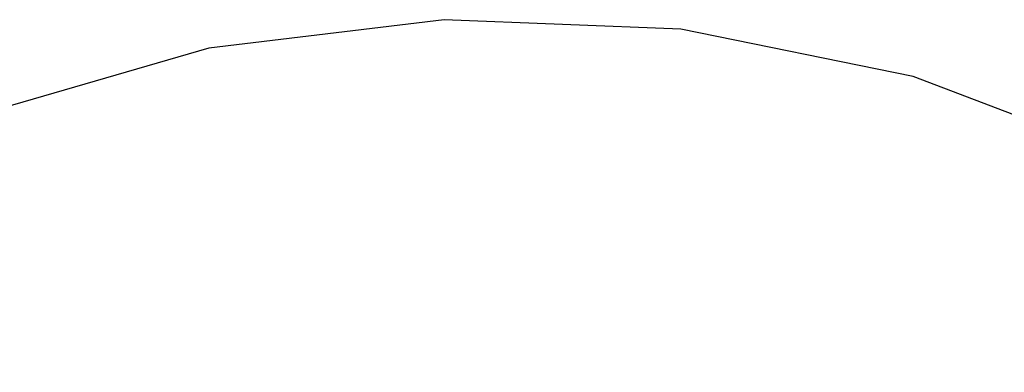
# Model space of a CAD drawing. Extents: x -2 to 113, y -136 to 16.
# Tile 513 of 541: x 84.929 to 85.577, y -3.761 to -3.529. Entities that reach past the tile are written whole.
import ezdxf

# ---------------------------------------------------------------- set-up
doc = ezdxf.new("R2010")
doc.units = 0
doc.header["$MEASUREMENT"] = 0
doc.linetypes.add('SOLID', pattern=[0])
doc.layers.get('0').update_dxf_attribs({"linetype": 'SOLID'})
for name, color, linetype in [('1', 7, 'SOLID'), ('10', 7, 'SOLID'), ('11', 7, 'SOLID'), ('12', 7, 'SOLID'), ('13', 7, 'SOLID'), ('14', 7, 'SOLID'), ('15', 7, 'SOLID'), ('16', 7, 'SOLID'), ('17', 7, 'SOLID'), ('18', 7, 'SOLID'), ('19', 7, 'SOLID'), ('2', 7, 'SOLID'), ('20', 7, 'SOLID'), ('21', 7, 'SOLID'), ('22', 7, 'SOLID'), ('23', 7, 'SOLID'), ('24', 7, 'SOLID'), ('25', 7, 'SOLID'), ('26', 7, 'SOLID'), ('27', 7, 'SOLID'), ('28', 7, 'SOLID'), ('29', 7, 'SOLID'), ('3', 7, 'SOLID'), ('30', 7, 'SOLID'), ('31', 7, 'SOLID'), ('32', 7, 'SOLID'), ('33', 7, 'SOLID'), ('34', 7, 'SOLID'), ('35', 7, 'SOLID'), ('36', 7, 'SOLID'), ('37', 7, 'SOLID'), ('38', 7, 'SOLID'), ('39', 7, 'SOLID'), ('4', 7, 'SOLID'), ('40', 7, 'SOLID'), ('41', 7, 'SOLID'), ('42', 7, 'SOLID'), ('43', 7, 'SOLID'), ('44', 7, 'SOLID'), ('45', 7, 'SOLID'), ('46', 7, 'SOLID'), ('47', 7, 'SOLID'), ('48', 7, 'SOLID'), ('49', 7, 'SOLID'), ('5', 7, 'SOLID'), ('50', 7, 'SOLID'), ('51', 7, 'SOLID'), ('52', 7, 'SOLID'), ('53', 7, 'SOLID'), ('54', 7, 'SOLID'), ('55', 7, 'SOLID'), ('56', 7, 'SOLID'), ('57', 7, 'SOLID'), ('58', 7, 'SOLID'), ('59', 7, 'SOLID'), ('6', 7, 'SOLID'), ('60', 7, 'SOLID'), ('61', 7, 'SOLID'), ('62', 7, 'SOLID'), ('63', 7, 'SOLID'), ('64', 7, 'SOLID'), ('65', 7, 'SOLID'), ('66', 7, 'SOLID'), ('67', 7, 'SOLID'), ('68', 7, 'SOLID'), ('7', 7, 'SOLID'), ('8', 7, 'SOLID'), ('9', 7, 'SOLID')]:
    doc.layers.add(name, color=color, linetype=linetype)

msp = doc.modelspace()

# ---------------------------------------------------------------- linework, layer by layer
at = {"color": 7, "linetype": 'SOLID'}
msp.add_lwpolyline([(85.66339, -3.6219), (85.51733, -3.56651), (85.36428, -3.53527), (85.20821, -3.52898), (85.05314, -3.5478), (84.9031, -3.59126), (84.76198, -3.65823), (84.63343, -3.74696), (84.52077, -3.85517), (84.42693, -3.98004), (84.35434, -4.11836), (84.30488, -4.26652), (84.27982, -4.4207), (84.27982, -4.57691), (84.30488, -4.73109), (84.35434, -4.87925), (84.42693, -5.01757), (84.52077, -5.14244), (84.63343, -5.25065), (84.76198, -5.33938), (84.9031, -5.40635), (85.05314, -5.44981), (85.20821, -5.46863)], dxfattribs=at)
at = {"layer": '1', "color": 7, "linetype": 'SOLID'}
msp.add_lwpolyline([(85.66339, -3.6219), (85.51733, -3.56651), (85.36428, -3.53527), (85.20821, -3.52898), (85.05314, -3.5478), (84.9031, -3.59126), (84.76198, -3.65823), (84.63343, -3.74696), (84.52077, -3.85517), (84.42693, -3.98004), (84.35434, -4.11836), (84.30488, -4.26652), (84.27982, -4.4207), (84.27982, -4.57691), (84.30488, -4.73109), (84.35434, -4.87925), (84.42693, -5.01757), (84.52077, -5.14244), (84.63343, -5.25065), (84.76198, -5.33938), (84.9031, -5.40635), (85.05314, -5.44981), (85.20821, -5.46863)], dxfattribs=at)
at = {"layer": '10', "color": 7, "linetype": 'SOLID'}
msp.add_lwpolyline([(85.66339, -3.6219), (85.51733, -3.56651), (85.36428, -3.53527), (85.20821, -3.52898), (85.05314, -3.5478), (84.9031, -3.59126), (84.76198, -3.65823), (84.63343, -3.74696), (84.52077, -3.85517), (84.42693, -3.98004), (84.35434, -4.11836), (84.30488, -4.26652), (84.27982, -4.4207), (84.27982, -4.57691), (84.30488, -4.73109), (84.35434, -4.87925), (84.42693, -5.01757), (84.52077, -5.14244), (84.63343, -5.25065), (84.76198, -5.33938), (84.9031, -5.40635), (85.05314, -5.44981), (85.20821, -5.46863)], dxfattribs=at)
at = {"layer": '11', "color": 7, "linetype": 'SOLID'}
msp.add_lwpolyline([(85.66339, -3.6219), (85.51733, -3.56651), (85.36428, -3.53527), (85.20821, -3.52898), (85.05314, -3.5478), (84.9031, -3.59126), (84.76198, -3.65823), (84.63343, -3.74696), (84.52077, -3.85517), (84.42693, -3.98004), (84.35434, -4.11836), (84.30488, -4.26652), (84.27982, -4.4207), (84.27982, -4.57691), (84.30488, -4.73109), (84.35434, -4.87925), (84.42693, -5.01757), (84.52077, -5.14244), (84.63343, -5.25065), (84.76198, -5.33938), (84.9031, -5.40635), (85.05314, -5.44981), (85.20821, -5.46863)], dxfattribs=at)
at = {"layer": '12', "color": 7, "linetype": 'SOLID'}
msp.add_lwpolyline([(85.66339, -3.6219), (85.51733, -3.56651), (85.36428, -3.53527), (85.20821, -3.52898), (85.05314, -3.5478), (84.9031, -3.59126), (84.76198, -3.65823), (84.63343, -3.74696), (84.52077, -3.85517), (84.42693, -3.98004), (84.35434, -4.11836), (84.30488, -4.26652), (84.27982, -4.4207), (84.27982, -4.57691), (84.30488, -4.73109), (84.35434, -4.87925), (84.42693, -5.01757), (84.52077, -5.14244), (84.63343, -5.25065), (84.76198, -5.33938), (84.9031, -5.40635), (85.05314, -5.44981), (85.20821, -5.46863)], dxfattribs=at)
at = {"layer": '13', "color": 7, "linetype": 'SOLID'}
msp.add_lwpolyline([(85.66339, -3.6219), (85.51733, -3.56651), (85.36428, -3.53527), (85.20821, -3.52898), (85.05314, -3.5478), (84.9031, -3.59126), (84.76198, -3.65823), (84.63343, -3.74696), (84.52077, -3.85517), (84.42693, -3.98004), (84.35434, -4.11836), (84.30488, -4.26652), (84.27982, -4.4207), (84.27982, -4.57691), (84.30488, -4.73109), (84.35434, -4.87925), (84.42693, -5.01757), (84.52077, -5.14244), (84.63343, -5.25065), (84.76198, -5.33938), (84.9031, -5.40635), (85.05314, -5.44981), (85.20821, -5.46863)], dxfattribs=at)
at = {"layer": '14', "color": 7, "linetype": 'SOLID'}
msp.add_lwpolyline([(85.66339, -3.6219), (85.51733, -3.56651), (85.36428, -3.53527), (85.20821, -3.52898), (85.05314, -3.5478), (84.9031, -3.59126), (84.76198, -3.65823), (84.63343, -3.74696), (84.52077, -3.85517), (84.42693, -3.98004), (84.35434, -4.11836), (84.30488, -4.26652), (84.27982, -4.4207), (84.27982, -4.57691), (84.30488, -4.73109), (84.35434, -4.87925), (84.42693, -5.01757), (84.52077, -5.14244), (84.63343, -5.25065), (84.76198, -5.33938), (84.9031, -5.40635), (85.05314, -5.44981), (85.20821, -5.46863)], dxfattribs=at)
at = {"layer": '15', "color": 7, "linetype": 'SOLID'}
msp.add_lwpolyline([(85.66339, -3.6219), (85.51733, -3.56651), (85.36428, -3.53527), (85.20821, -3.52898), (85.05314, -3.5478), (84.9031, -3.59126), (84.76198, -3.65823), (84.63343, -3.74696), (84.52077, -3.85517), (84.42693, -3.98004), (84.35434, -4.11836), (84.30488, -4.26652), (84.27982, -4.4207), (84.27982, -4.57691), (84.30488, -4.73109), (84.35434, -4.87925), (84.42693, -5.01757), (84.52077, -5.14244), (84.63343, -5.25065), (84.76198, -5.33938), (84.9031, -5.40635), (85.05314, -5.44981), (85.20821, -5.46863)], dxfattribs=at)
at = {"layer": '16', "color": 7, "linetype": 'SOLID'}
msp.add_lwpolyline([(85.66339, -3.6219), (85.51733, -3.56651), (85.36428, -3.53527), (85.20821, -3.52898), (85.05314, -3.5478), (84.9031, -3.59126), (84.76198, -3.65823), (84.63343, -3.74696), (84.52077, -3.85517), (84.42693, -3.98004), (84.35434, -4.11836), (84.30488, -4.26652), (84.27982, -4.4207), (84.27982, -4.57691), (84.30488, -4.73109), (84.35434, -4.87925), (84.42693, -5.01757), (84.52077, -5.14244), (84.63343, -5.25065), (84.76198, -5.33938), (84.9031, -5.40635), (85.05314, -5.44981), (85.20821, -5.46863)], dxfattribs=at)
at = {"layer": '17', "color": 7, "linetype": 'SOLID'}
msp.add_lwpolyline([(85.66339, -3.6219), (85.51733, -3.56651), (85.36428, -3.53527), (85.20821, -3.52898), (85.05314, -3.5478), (84.9031, -3.59126), (84.76198, -3.65823), (84.63343, -3.74696), (84.52077, -3.85517), (84.42693, -3.98004), (84.35434, -4.11836), (84.30488, -4.26652), (84.27982, -4.4207), (84.27982, -4.57691), (84.30488, -4.73109), (84.35434, -4.87925), (84.42693, -5.01757), (84.52077, -5.14244), (84.63343, -5.25065), (84.76198, -5.33938), (84.9031, -5.40635), (85.05314, -5.44981), (85.20821, -5.46863)], dxfattribs=at)
at = {"layer": '18', "color": 7, "linetype": 'SOLID'}
msp.add_lwpolyline([(85.66339, -3.6219), (85.51733, -3.56651), (85.36428, -3.53527), (85.20821, -3.52898), (85.05314, -3.5478), (84.9031, -3.59126), (84.76198, -3.65823), (84.63343, -3.74696), (84.52077, -3.85517), (84.42693, -3.98004), (84.35434, -4.11836), (84.30488, -4.26652), (84.27982, -4.4207), (84.27982, -4.57691), (84.30488, -4.73109), (84.35434, -4.87925), (84.42693, -5.01757), (84.52077, -5.14244), (84.63343, -5.25065), (84.76198, -5.33938), (84.9031, -5.40635), (85.05314, -5.44981), (85.20821, -5.46863)], dxfattribs=at)
at = {"layer": '19', "color": 7, "linetype": 'SOLID'}
msp.add_lwpolyline([(85.66339, -3.6219), (85.51733, -3.56651), (85.36428, -3.53527), (85.20821, -3.52898), (85.05314, -3.5478), (84.9031, -3.59126), (84.76198, -3.65823), (84.63343, -3.74696), (84.52077, -3.85517), (84.42693, -3.98004), (84.35434, -4.11836), (84.30488, -4.26652), (84.27982, -4.4207), (84.27982, -4.57691), (84.30488, -4.73109), (84.35434, -4.87925), (84.42693, -5.01757), (84.52077, -5.14244), (84.63343, -5.25065), (84.76198, -5.33938), (84.9031, -5.40635), (85.05314, -5.44981), (85.20821, -5.46863)], dxfattribs=at)
at = {"layer": '2', "color": 7, "linetype": 'SOLID'}
msp.add_lwpolyline([(85.66339, -3.6219), (85.51733, -3.56651), (85.36428, -3.53527), (85.20821, -3.52898), (85.05314, -3.5478), (84.9031, -3.59126), (84.76198, -3.65823), (84.63343, -3.74696), (84.52077, -3.85517), (84.42693, -3.98004), (84.35434, -4.11836), (84.30488, -4.26652), (84.27982, -4.4207), (84.27982, -4.57691), (84.30488, -4.73109), (84.35434, -4.87925), (84.42693, -5.01757), (84.52077, -5.14244), (84.63343, -5.25065), (84.76198, -5.33938), (84.9031, -5.40635), (85.05314, -5.44981), (85.20821, -5.46863)], dxfattribs=at)
at = {"layer": '20', "color": 7, "linetype": 'SOLID'}
msp.add_lwpolyline([(85.66339, -3.6219), (85.51733, -3.56651), (85.36428, -3.53527), (85.20821, -3.52898), (85.05314, -3.5478), (84.9031, -3.59126), (84.76198, -3.65823), (84.63343, -3.74696), (84.52077, -3.85517), (84.42693, -3.98004), (84.35434, -4.11836), (84.30488, -4.26652), (84.27982, -4.4207), (84.27982, -4.57691), (84.30488, -4.73109), (84.35434, -4.87925), (84.42693, -5.01757), (84.52077, -5.14244), (84.63343, -5.25065), (84.76198, -5.33938), (84.9031, -5.40635), (85.05314, -5.44981), (85.20821, -5.46863)], dxfattribs=at)
at = {"layer": '21', "color": 7, "linetype": 'SOLID'}
msp.add_lwpolyline([(85.66339, -3.6219), (85.51733, -3.56651), (85.36428, -3.53527), (85.20821, -3.52898), (85.05314, -3.5478), (84.9031, -3.59126), (84.76198, -3.65823), (84.63343, -3.74696), (84.52077, -3.85517), (84.42693, -3.98004), (84.35434, -4.11836), (84.30488, -4.26652), (84.27982, -4.4207), (84.27982, -4.57691), (84.30488, -4.73109), (84.35434, -4.87925), (84.42693, -5.01757), (84.52077, -5.14244), (84.63343, -5.25065), (84.76198, -5.33938), (84.9031, -5.40635), (85.05314, -5.44981), (85.20821, -5.46863)], dxfattribs=at)
at = {"layer": '22', "color": 7, "linetype": 'SOLID'}
msp.add_lwpolyline([(85.66339, -3.6219), (85.51733, -3.56651), (85.36428, -3.53527), (85.20821, -3.52898), (85.05314, -3.5478), (84.9031, -3.59126), (84.76198, -3.65823), (84.63343, -3.74696), (84.52077, -3.85517), (84.42693, -3.98004), (84.35434, -4.11836), (84.30488, -4.26652), (84.27982, -4.4207), (84.27982, -4.57691), (84.30488, -4.73109), (84.35434, -4.87925), (84.42693, -5.01757), (84.52077, -5.14244), (84.63343, -5.25065), (84.76198, -5.33938), (84.9031, -5.40635), (85.05314, -5.44981), (85.20821, -5.46863)], dxfattribs=at)
at = {"layer": '23', "color": 7, "linetype": 'SOLID'}
msp.add_lwpolyline([(85.66339, -3.6219), (85.51733, -3.56651), (85.36428, -3.53527), (85.20821, -3.52898), (85.05314, -3.5478), (84.9031, -3.59126), (84.76198, -3.65823), (84.63343, -3.74696), (84.52077, -3.85517), (84.42693, -3.98004), (84.35434, -4.11836), (84.30488, -4.26652), (84.27982, -4.4207), (84.27982, -4.57691), (84.30488, -4.73109), (84.35434, -4.87925), (84.42693, -5.01757), (84.52077, -5.14244), (84.63343, -5.25065), (84.76198, -5.33938), (84.9031, -5.40635), (85.05314, -5.44981), (85.20821, -5.46863)], dxfattribs=at)
at = {"layer": '24', "color": 7, "linetype": 'SOLID'}
msp.add_lwpolyline([(85.66339, -3.6219), (85.51733, -3.56651), (85.36428, -3.53527), (85.20821, -3.52898), (85.05314, -3.5478), (84.9031, -3.59126), (84.76198, -3.65823), (84.63343, -3.74696), (84.52077, -3.85517), (84.42693, -3.98004), (84.35434, -4.11836), (84.30488, -4.26652), (84.27982, -4.4207), (84.27982, -4.57691), (84.30488, -4.73109), (84.35434, -4.87925), (84.42693, -5.01757), (84.52077, -5.14244), (84.63343, -5.25065), (84.76198, -5.33938), (84.9031, -5.40635), (85.05314, -5.44981), (85.20821, -5.46863)], dxfattribs=at)
at = {"layer": '25', "color": 7, "linetype": 'SOLID'}
msp.add_lwpolyline([(85.66339, -3.6219), (85.51733, -3.56651), (85.36428, -3.53527), (85.20821, -3.52898), (85.05314, -3.5478), (84.9031, -3.59126), (84.76198, -3.65823), (84.63343, -3.74696), (84.52077, -3.85517), (84.42693, -3.98004), (84.35434, -4.11836), (84.30488, -4.26652), (84.27982, -4.4207), (84.27982, -4.57691), (84.30488, -4.73109), (84.35434, -4.87925), (84.42693, -5.01757), (84.52077, -5.14244), (84.63343, -5.25065), (84.76198, -5.33938), (84.9031, -5.40635), (85.05314, -5.44981), (85.20821, -5.46863)], dxfattribs=at)
at = {"layer": '26', "color": 7, "linetype": 'SOLID'}
msp.add_lwpolyline([(85.66339, -3.6219), (85.51733, -3.56651), (85.36428, -3.53527), (85.20821, -3.52898), (85.05314, -3.5478), (84.9031, -3.59126), (84.76198, -3.65823), (84.63343, -3.74696), (84.52077, -3.85517), (84.42693, -3.98004), (84.35434, -4.11836), (84.30488, -4.26652), (84.27982, -4.4207), (84.27982, -4.57691), (84.30488, -4.73109), (84.35434, -4.87925), (84.42693, -5.01757), (84.52077, -5.14244), (84.63343, -5.25065), (84.76198, -5.33938), (84.9031, -5.40635), (85.05314, -5.44981), (85.20821, -5.46863)], dxfattribs=at)
at = {"layer": '27', "color": 7, "linetype": 'SOLID'}
msp.add_lwpolyline([(85.66339, -3.6219), (85.51733, -3.56651), (85.36428, -3.53527), (85.20821, -3.52898), (85.05314, -3.5478), (84.9031, -3.59126), (84.76198, -3.65823), (84.63343, -3.74696), (84.52077, -3.85517), (84.42693, -3.98004), (84.35434, -4.11836), (84.30488, -4.26652), (84.27982, -4.4207), (84.27982, -4.57691), (84.30488, -4.73109), (84.35434, -4.87925), (84.42693, -5.01757), (84.52077, -5.14244), (84.63343, -5.25065), (84.76198, -5.33938), (84.9031, -5.40635), (85.05314, -5.44981), (85.20821, -5.46863)], dxfattribs=at)
at = {"layer": '28', "color": 7, "linetype": 'SOLID'}
msp.add_lwpolyline([(85.66339, -3.6219), (85.51733, -3.56651), (85.36428, -3.53527), (85.20821, -3.52898), (85.05314, -3.5478), (84.9031, -3.59126), (84.76198, -3.65823), (84.63343, -3.74696), (84.52077, -3.85517), (84.42693, -3.98004), (84.35434, -4.11836), (84.30488, -4.26652), (84.27982, -4.4207), (84.27982, -4.57691), (84.30488, -4.73109), (84.35434, -4.87925), (84.42693, -5.01757), (84.52077, -5.14244), (84.63343, -5.25065), (84.76198, -5.33938), (84.9031, -5.40635), (85.05314, -5.44981), (85.20821, -5.46863)], dxfattribs=at)
at = {"layer": '29', "color": 7, "linetype": 'SOLID'}
msp.add_lwpolyline([(85.66339, -3.6219), (85.51733, -3.56651), (85.36428, -3.53527), (85.20821, -3.52898), (85.05314, -3.5478), (84.9031, -3.59126), (84.76198, -3.65823), (84.63343, -3.74696), (84.52077, -3.85517), (84.42693, -3.98004), (84.35434, -4.11836), (84.30488, -4.26652), (84.27982, -4.4207), (84.27982, -4.57691), (84.30488, -4.73109), (84.35434, -4.87925), (84.42693, -5.01757), (84.52077, -5.14244), (84.63343, -5.25065), (84.76198, -5.33938), (84.9031, -5.40635), (85.05314, -5.44981), (85.20821, -5.46863)], dxfattribs=at)
at = {"layer": '3', "color": 7, "linetype": 'SOLID'}
msp.add_lwpolyline([(85.66339, -3.6219), (85.51733, -3.56651), (85.36428, -3.53527), (85.20821, -3.52898), (85.05314, -3.5478), (84.9031, -3.59126), (84.76198, -3.65823), (84.63343, -3.74696), (84.52077, -3.85517), (84.42693, -3.98004), (84.35434, -4.11836), (84.30488, -4.26652), (84.27982, -4.4207), (84.27982, -4.57691), (84.30488, -4.73109), (84.35434, -4.87925), (84.42693, -5.01757), (84.52077, -5.14244), (84.63343, -5.25065), (84.76198, -5.33938), (84.9031, -5.40635), (85.05314, -5.44981), (85.20821, -5.46863)], dxfattribs=at)
at = {"layer": '30', "color": 7, "linetype": 'SOLID'}
msp.add_lwpolyline([(85.66339, -3.6219), (85.51733, -3.56651), (85.36428, -3.53527), (85.20821, -3.52898), (85.05314, -3.5478), (84.9031, -3.59126), (84.76198, -3.65823), (84.63343, -3.74696), (84.52077, -3.85517), (84.42693, -3.98004), (84.35434, -4.11836), (84.30488, -4.26652), (84.27982, -4.4207), (84.27982, -4.57691), (84.30488, -4.73109), (84.35434, -4.87925), (84.42693, -5.01757), (84.52077, -5.14244), (84.63343, -5.25065), (84.76198, -5.33938), (84.9031, -5.40635), (85.05314, -5.44981), (85.20821, -5.46863)], dxfattribs=at)
at = {"layer": '31', "color": 7, "linetype": 'SOLID'}
msp.add_lwpolyline([(85.66339, -3.6219), (85.51733, -3.56651), (85.36428, -3.53527), (85.20821, -3.52898), (85.05314, -3.5478), (84.9031, -3.59126), (84.76198, -3.65823), (84.63343, -3.74696), (84.52077, -3.85517), (84.42693, -3.98004), (84.35434, -4.11836), (84.30488, -4.26652), (84.27982, -4.4207), (84.27982, -4.57691), (84.30488, -4.73109), (84.35434, -4.87925), (84.42693, -5.01757), (84.52077, -5.14244), (84.63343, -5.25065), (84.76198, -5.33938), (84.9031, -5.40635), (85.05314, -5.44981), (85.20821, -5.46863)], dxfattribs=at)
at = {"layer": '32', "color": 7, "linetype": 'SOLID'}
msp.add_lwpolyline([(85.66339, -3.6219), (85.51733, -3.56651), (85.36428, -3.53527), (85.20821, -3.52898), (85.05314, -3.5478), (84.9031, -3.59126), (84.76198, -3.65823), (84.63343, -3.74696), (84.52077, -3.85517), (84.42693, -3.98004), (84.35434, -4.11836), (84.30488, -4.26652), (84.27982, -4.4207), (84.27982, -4.57691), (84.30488, -4.73109), (84.35434, -4.87925), (84.42693, -5.01757), (84.52077, -5.14244), (84.63343, -5.25065), (84.76198, -5.33938), (84.9031, -5.40635), (85.05314, -5.44981), (85.20821, -5.46863)], dxfattribs=at)
at = {"layer": '33', "color": 7, "linetype": 'SOLID'}
msp.add_lwpolyline([(85.66339, -3.6219), (85.51733, -3.56651), (85.36428, -3.53527), (85.20821, -3.52898), (85.05314, -3.5478), (84.9031, -3.59126), (84.76198, -3.65823), (84.63343, -3.74696), (84.52077, -3.85517), (84.42693, -3.98004), (84.35434, -4.11836), (84.30488, -4.26652), (84.27982, -4.4207), (84.27982, -4.57691), (84.30488, -4.73109), (84.35434, -4.87925), (84.42693, -5.01757), (84.52077, -5.14244), (84.63343, -5.25065), (84.76198, -5.33938), (84.9031, -5.40635), (85.05314, -5.44981), (85.20821, -5.46863)], dxfattribs=at)
at = {"layer": '34', "color": 7, "linetype": 'SOLID'}
msp.add_lwpolyline([(85.66339, -3.6219), (85.51733, -3.56651), (85.36428, -3.53527), (85.20821, -3.52898), (85.05314, -3.5478), (84.9031, -3.59126), (84.76198, -3.65823), (84.63343, -3.74696), (84.52077, -3.85517), (84.42693, -3.98004), (84.35434, -4.11836), (84.30488, -4.26652), (84.27982, -4.4207), (84.27982, -4.57691), (84.30488, -4.73109), (84.35434, -4.87925), (84.42693, -5.01757), (84.52077, -5.14244), (84.63343, -5.25065), (84.76198, -5.33938), (84.9031, -5.40635), (85.05314, -5.44981), (85.20821, -5.46863)], dxfattribs=at)
at = {"layer": '35', "color": 7, "linetype": 'SOLID'}
msp.add_lwpolyline([(85.66339, -3.6219), (85.51733, -3.56651), (85.36428, -3.53527), (85.20821, -3.52898), (85.05314, -3.5478), (84.9031, -3.59126), (84.76198, -3.65823), (84.63343, -3.74696), (84.52077, -3.85517), (84.42693, -3.98004), (84.35434, -4.11836), (84.30488, -4.26652), (84.27982, -4.4207), (84.27982, -4.57691), (84.30488, -4.73109), (84.35434, -4.87925), (84.42693, -5.01757), (84.52077, -5.14244), (84.63343, -5.25065), (84.76198, -5.33938), (84.9031, -5.40635), (85.05314, -5.44981), (85.20821, -5.46863)], dxfattribs=at)
at = {"layer": '36', "color": 7, "linetype": 'SOLID'}
msp.add_lwpolyline([(85.66339, -3.6219), (85.51733, -3.56651), (85.36428, -3.53527), (85.20821, -3.52898), (85.05314, -3.5478), (84.9031, -3.59126), (84.76198, -3.65823), (84.63343, -3.74696), (84.52077, -3.85517), (84.42693, -3.98004), (84.35434, -4.11836), (84.30488, -4.26652), (84.27982, -4.4207), (84.27982, -4.57691), (84.30488, -4.73109), (84.35434, -4.87925), (84.42693, -5.01757), (84.52077, -5.14244), (84.63343, -5.25065), (84.76198, -5.33938), (84.9031, -5.40635), (85.05314, -5.44981), (85.20821, -5.46863)], dxfattribs=at)
at = {"layer": '37', "color": 7, "linetype": 'SOLID'}
msp.add_lwpolyline([(85.66339, -3.6219), (85.51733, -3.56651), (85.36428, -3.53527), (85.20821, -3.52898), (85.05314, -3.5478), (84.9031, -3.59126), (84.76198, -3.65823), (84.63343, -3.74696), (84.52077, -3.85517), (84.42693, -3.98004), (84.35434, -4.11836), (84.30488, -4.26652), (84.27982, -4.4207), (84.27982, -4.57691), (84.30488, -4.73109), (84.35434, -4.87925), (84.42693, -5.01757), (84.52077, -5.14244), (84.63343, -5.25065), (84.76198, -5.33938), (84.9031, -5.40635), (85.05314, -5.44981), (85.20821, -5.46863)], dxfattribs=at)
at = {"layer": '38', "color": 7, "linetype": 'SOLID'}
msp.add_lwpolyline([(85.66339, -3.6219), (85.51733, -3.56651), (85.36428, -3.53527), (85.20821, -3.52898), (85.05314, -3.5478), (84.9031, -3.59126), (84.76198, -3.65823), (84.63343, -3.74696), (84.52077, -3.85517), (84.42693, -3.98004), (84.35434, -4.11836), (84.30488, -4.26652), (84.27982, -4.4207), (84.27982, -4.57691), (84.30488, -4.73109), (84.35434, -4.87925), (84.42693, -5.01757), (84.52077, -5.14244), (84.63343, -5.25065), (84.76198, -5.33938), (84.9031, -5.40635), (85.05314, -5.44981), (85.20821, -5.46863)], dxfattribs=at)
at = {"layer": '39', "color": 7, "linetype": 'SOLID'}
msp.add_lwpolyline([(85.66339, -3.6219), (85.51733, -3.56651), (85.36428, -3.53527), (85.20821, -3.52898), (85.05314, -3.5478), (84.9031, -3.59126), (84.76198, -3.65823), (84.63343, -3.74696), (84.52077, -3.85517), (84.42693, -3.98004), (84.35434, -4.11836), (84.30488, -4.26652), (84.27982, -4.4207), (84.27982, -4.57691), (84.30488, -4.73109), (84.35434, -4.87925), (84.42693, -5.01757), (84.52077, -5.14244), (84.63343, -5.25065), (84.76198, -5.33938), (84.9031, -5.40635), (85.05314, -5.44981), (85.20821, -5.46863)], dxfattribs=at)
at = {"layer": '4', "color": 7, "linetype": 'SOLID'}
msp.add_lwpolyline([(85.66339, -3.6219), (85.51733, -3.56651), (85.36428, -3.53527), (85.20821, -3.52898), (85.05314, -3.5478), (84.9031, -3.59126), (84.76198, -3.65823), (84.63343, -3.74696), (84.52077, -3.85517), (84.42693, -3.98004), (84.35434, -4.11836), (84.30488, -4.26652), (84.27982, -4.4207), (84.27982, -4.57691), (84.30488, -4.73109), (84.35434, -4.87925), (84.42693, -5.01757), (84.52077, -5.14244), (84.63343, -5.25065), (84.76198, -5.33938), (84.9031, -5.40635), (85.05314, -5.44981), (85.20821, -5.46863)], dxfattribs=at)
at = {"layer": '40', "color": 7, "linetype": 'SOLID'}
msp.add_lwpolyline([(85.66339, -3.6219), (85.51733, -3.56651), (85.36428, -3.53527), (85.20821, -3.52898), (85.05314, -3.5478), (84.9031, -3.59126), (84.76198, -3.65823), (84.63343, -3.74696), (84.52077, -3.85517), (84.42693, -3.98004), (84.35434, -4.11836), (84.30488, -4.26652), (84.27982, -4.4207), (84.27982, -4.57691), (84.30488, -4.73109), (84.35434, -4.87925), (84.42693, -5.01757), (84.52077, -5.14244), (84.63343, -5.25065), (84.76198, -5.33938), (84.9031, -5.40635), (85.05314, -5.44981), (85.20821, -5.46863)], dxfattribs=at)
at = {"layer": '41', "color": 7, "linetype": 'SOLID'}
msp.add_lwpolyline([(85.66339, -3.6219), (85.51733, -3.56651), (85.36428, -3.53527), (85.20821, -3.52898), (85.05314, -3.5478), (84.9031, -3.59126), (84.76198, -3.65823), (84.63343, -3.74696), (84.52077, -3.85517), (84.42693, -3.98004), (84.35434, -4.11836), (84.30488, -4.26652), (84.27982, -4.4207), (84.27982, -4.57691), (84.30488, -4.73109), (84.35434, -4.87925), (84.42693, -5.01757), (84.52077, -5.14244), (84.63343, -5.25065), (84.76198, -5.33938), (84.9031, -5.40635), (85.05314, -5.44981), (85.20821, -5.46863)], dxfattribs=at)
at = {"layer": '42', "color": 7, "linetype": 'SOLID'}
msp.add_lwpolyline([(85.66339, -3.6219), (85.51733, -3.56651), (85.36428, -3.53527), (85.20821, -3.52898), (85.05314, -3.5478), (84.9031, -3.59126), (84.76198, -3.65823), (84.63343, -3.74696), (84.52077, -3.85517), (84.42693, -3.98004), (84.35434, -4.11836), (84.30488, -4.26652), (84.27982, -4.4207), (84.27982, -4.57691), (84.30488, -4.73109), (84.35434, -4.87925), (84.42693, -5.01757), (84.52077, -5.14244), (84.63343, -5.25065), (84.76198, -5.33938), (84.9031, -5.40635), (85.05314, -5.44981), (85.20821, -5.46863)], dxfattribs=at)
at = {"layer": '43', "color": 7, "linetype": 'SOLID'}
msp.add_lwpolyline([(85.66339, -3.6219), (85.51733, -3.56651), (85.36428, -3.53527), (85.20821, -3.52898), (85.05314, -3.5478), (84.9031, -3.59126), (84.76198, -3.65823), (84.63343, -3.74696), (84.52077, -3.85517), (84.42693, -3.98004), (84.35434, -4.11836), (84.30488, -4.26652), (84.27982, -4.4207), (84.27982, -4.57691), (84.30488, -4.73109), (84.35434, -4.87925), (84.42693, -5.01757), (84.52077, -5.14244), (84.63343, -5.25065), (84.76198, -5.33938), (84.9031, -5.40635), (85.05314, -5.44981), (85.20821, -5.46863)], dxfattribs=at)
at = {"layer": '44', "color": 7, "linetype": 'SOLID'}
msp.add_lwpolyline([(85.66339, -3.6219), (85.51733, -3.56651), (85.36428, -3.53527), (85.20821, -3.52898), (85.05314, -3.5478), (84.9031, -3.59126), (84.76198, -3.65823), (84.63343, -3.74696), (84.52077, -3.85517), (84.42693, -3.98004), (84.35434, -4.11836), (84.30488, -4.26652), (84.27982, -4.4207), (84.27982, -4.57691), (84.30488, -4.73109), (84.35434, -4.87925), (84.42693, -5.01757), (84.52077, -5.14244), (84.63343, -5.25065), (84.76198, -5.33938), (84.9031, -5.40635), (85.05314, -5.44981), (85.20821, -5.46863)], dxfattribs=at)
at = {"layer": '45', "color": 7, "linetype": 'SOLID'}
msp.add_lwpolyline([(85.66339, -3.6219), (85.51733, -3.56651), (85.36428, -3.53527), (85.20821, -3.52898), (85.05314, -3.5478), (84.9031, -3.59126), (84.76198, -3.65823), (84.63343, -3.74696), (84.52077, -3.85517), (84.42693, -3.98004), (84.35434, -4.11836), (84.30488, -4.26652), (84.27982, -4.4207), (84.27982, -4.57691), (84.30488, -4.73109), (84.35434, -4.87925), (84.42693, -5.01757), (84.52077, -5.14244), (84.63343, -5.25065), (84.76198, -5.33938), (84.9031, -5.40635), (85.05314, -5.44981), (85.20821, -5.46863)], dxfattribs=at)
at = {"layer": '46', "color": 7, "linetype": 'SOLID'}
msp.add_lwpolyline([(85.66339, -3.6219), (85.51733, -3.56651), (85.36428, -3.53527), (85.20821, -3.52898), (85.05314, -3.5478), (84.9031, -3.59126), (84.76198, -3.65823), (84.63343, -3.74696), (84.52077, -3.85517), (84.42693, -3.98004), (84.35434, -4.11836), (84.30488, -4.26652), (84.27982, -4.4207), (84.27982, -4.57691), (84.30488, -4.73109), (84.35434, -4.87925), (84.42693, -5.01757), (84.52077, -5.14244), (84.63343, -5.25065), (84.76198, -5.33938), (84.9031, -5.40635), (85.05314, -5.44981), (85.20821, -5.46863)], dxfattribs=at)
at = {"layer": '47', "color": 7, "linetype": 'SOLID'}
msp.add_lwpolyline([(85.66339, -3.6219), (85.51733, -3.56651), (85.36428, -3.53527), (85.20821, -3.52898), (85.05314, -3.5478), (84.9031, -3.59126), (84.76198, -3.65823), (84.63343, -3.74696), (84.52077, -3.85517), (84.42693, -3.98004), (84.35434, -4.11836), (84.30488, -4.26652), (84.27982, -4.4207), (84.27982, -4.57691), (84.30488, -4.73109), (84.35434, -4.87925), (84.42693, -5.01757), (84.52077, -5.14244), (84.63343, -5.25065), (84.76198, -5.33938), (84.9031, -5.40635), (85.05314, -5.44981), (85.20821, -5.46863)], dxfattribs=at)
at = {"layer": '48', "color": 7, "linetype": 'SOLID'}
msp.add_lwpolyline([(85.66339, -3.6219), (85.51733, -3.56651), (85.36428, -3.53527), (85.20821, -3.52898), (85.05314, -3.5478), (84.9031, -3.59126), (84.76198, -3.65823), (84.63343, -3.74696), (84.52077, -3.85517), (84.42693, -3.98004), (84.35434, -4.11836), (84.30488, -4.26652), (84.27982, -4.4207), (84.27982, -4.57691), (84.30488, -4.73109), (84.35434, -4.87925), (84.42693, -5.01757), (84.52077, -5.14244), (84.63343, -5.25065), (84.76198, -5.33938), (84.9031, -5.40635), (85.05314, -5.44981), (85.20821, -5.46863)], dxfattribs=at)
at = {"layer": '49', "color": 7, "linetype": 'SOLID'}
msp.add_lwpolyline([(85.66339, -3.6219), (85.51733, -3.56651), (85.36428, -3.53527), (85.20821, -3.52898), (85.05314, -3.5478), (84.9031, -3.59126), (84.76198, -3.65823), (84.63343, -3.74696), (84.52077, -3.85517), (84.42693, -3.98004), (84.35434, -4.11836), (84.30488, -4.26652), (84.27982, -4.4207), (84.27982, -4.57691), (84.30488, -4.73109), (84.35434, -4.87925), (84.42693, -5.01757), (84.52077, -5.14244), (84.63343, -5.25065), (84.76198, -5.33938), (84.9031, -5.40635), (85.05314, -5.44981), (85.20821, -5.46863)], dxfattribs=at)
at = {"layer": '5', "color": 7, "linetype": 'SOLID'}
msp.add_lwpolyline([(85.66339, -3.6219), (85.51733, -3.56651), (85.36428, -3.53527), (85.20821, -3.52898), (85.05314, -3.5478), (84.9031, -3.59126), (84.76198, -3.65823), (84.63343, -3.74696), (84.52077, -3.85517), (84.42693, -3.98004), (84.35434, -4.11836), (84.30488, -4.26652), (84.27982, -4.4207), (84.27982, -4.57691), (84.30488, -4.73109), (84.35434, -4.87925), (84.42693, -5.01757), (84.52077, -5.14244), (84.63343, -5.25065), (84.76198, -5.33938), (84.9031, -5.40635), (85.05314, -5.44981), (85.20821, -5.46863)], dxfattribs=at)
at = {"layer": '50', "color": 7, "linetype": 'SOLID'}
msp.add_lwpolyline([(85.66339, -3.6219), (85.51733, -3.56651), (85.36428, -3.53527), (85.20821, -3.52898), (85.05314, -3.5478), (84.9031, -3.59126), (84.76198, -3.65823), (84.63343, -3.74696), (84.52077, -3.85517), (84.42693, -3.98004), (84.35434, -4.11836), (84.30488, -4.26652), (84.27982, -4.4207), (84.27982, -4.57691), (84.30488, -4.73109), (84.35434, -4.87925), (84.42693, -5.01757), (84.52077, -5.14244), (84.63343, -5.25065), (84.76198, -5.33938), (84.9031, -5.40635), (85.05314, -5.44981), (85.20821, -5.46863)], dxfattribs=at)
at = {"layer": '51', "color": 7, "linetype": 'SOLID'}
msp.add_lwpolyline([(85.66339, -3.6219), (85.51733, -3.56651), (85.36428, -3.53527), (85.20821, -3.52898), (85.05314, -3.5478), (84.9031, -3.59126), (84.76198, -3.65823), (84.63343, -3.74696), (84.52077, -3.85517), (84.42693, -3.98004), (84.35434, -4.11836), (84.30488, -4.26652), (84.27982, -4.4207), (84.27982, -4.57691), (84.30488, -4.73109), (84.35434, -4.87925), (84.42693, -5.01757), (84.52077, -5.14244), (84.63343, -5.25065), (84.76198, -5.33938), (84.9031, -5.40635), (85.05314, -5.44981), (85.20821, -5.46863)], dxfattribs=at)
at = {"layer": '52', "color": 7, "linetype": 'SOLID'}
msp.add_lwpolyline([(85.66339, -3.6219), (85.51733, -3.56651), (85.36428, -3.53527), (85.20821, -3.52898), (85.05314, -3.5478), (84.9031, -3.59126), (84.76198, -3.65823), (84.63343, -3.74696), (84.52077, -3.85517), (84.42693, -3.98004), (84.35434, -4.11836), (84.30488, -4.26652), (84.27982, -4.4207), (84.27982, -4.57691), (84.30488, -4.73109), (84.35434, -4.87925), (84.42693, -5.01757), (84.52077, -5.14244), (84.63343, -5.25065), (84.76198, -5.33938), (84.9031, -5.40635), (85.05314, -5.44981), (85.20821, -5.46863)], dxfattribs=at)
at = {"layer": '53', "color": 7, "linetype": 'SOLID'}
msp.add_lwpolyline([(85.66339, -3.6219), (85.51733, -3.56651), (85.36428, -3.53527), (85.20821, -3.52898), (85.05314, -3.5478), (84.9031, -3.59126), (84.76198, -3.65823), (84.63343, -3.74696), (84.52077, -3.85517), (84.42693, -3.98004), (84.35434, -4.11836), (84.30488, -4.26652), (84.27982, -4.4207), (84.27982, -4.57691), (84.30488, -4.73109), (84.35434, -4.87925), (84.42693, -5.01757), (84.52077, -5.14244), (84.63343, -5.25065), (84.76198, -5.33938), (84.9031, -5.40635), (85.05314, -5.44981), (85.20821, -5.46863)], dxfattribs=at)
at = {"layer": '54', "color": 7, "linetype": 'SOLID'}
msp.add_lwpolyline([(85.66339, -3.6219), (85.51733, -3.56651), (85.36428, -3.53527), (85.20821, -3.52898), (85.05314, -3.5478), (84.9031, -3.59126), (84.76198, -3.65823), (84.63343, -3.74696), (84.52077, -3.85517), (84.42693, -3.98004), (84.35434, -4.11836), (84.30488, -4.26652), (84.27982, -4.4207), (84.27982, -4.57691), (84.30488, -4.73109), (84.35434, -4.87925), (84.42693, -5.01757), (84.52077, -5.14244), (84.63343, -5.25065), (84.76198, -5.33938), (84.9031, -5.40635), (85.05314, -5.44981), (85.20821, -5.46863)], dxfattribs=at)
at = {"layer": '55', "color": 7, "linetype": 'SOLID'}
msp.add_lwpolyline([(85.66339, -3.6219), (85.51733, -3.56651), (85.36428, -3.53527), (85.20821, -3.52898), (85.05314, -3.5478), (84.9031, -3.59126), (84.76198, -3.65823), (84.63343, -3.74696), (84.52077, -3.85517), (84.42693, -3.98004), (84.35434, -4.11836), (84.30488, -4.26652), (84.27982, -4.4207), (84.27982, -4.57691), (84.30488, -4.73109), (84.35434, -4.87925), (84.42693, -5.01757), (84.52077, -5.14244), (84.63343, -5.25065), (84.76198, -5.33938), (84.9031, -5.40635), (85.05314, -5.44981), (85.20821, -5.46863)], dxfattribs=at)
at = {"layer": '56', "color": 7, "linetype": 'SOLID'}
msp.add_lwpolyline([(85.66339, -3.6219), (85.51733, -3.56651), (85.36428, -3.53527), (85.20821, -3.52898), (85.05314, -3.5478), (84.9031, -3.59126), (84.76198, -3.65823), (84.63343, -3.74696), (84.52077, -3.85517), (84.42693, -3.98004), (84.35434, -4.11836), (84.30488, -4.26652), (84.27982, -4.4207), (84.27982, -4.57691), (84.30488, -4.73109), (84.35434, -4.87925), (84.42693, -5.01757), (84.52077, -5.14244), (84.63343, -5.25065), (84.76198, -5.33938), (84.9031, -5.40635), (85.05314, -5.44981), (85.20821, -5.46863)], dxfattribs=at)
at = {"layer": '57', "color": 7, "linetype": 'SOLID'}
msp.add_lwpolyline([(85.66339, -3.6219), (85.51733, -3.56651), (85.36428, -3.53527), (85.20821, -3.52898), (85.05314, -3.5478), (84.9031, -3.59126), (84.76198, -3.65823), (84.63343, -3.74696), (84.52077, -3.85517), (84.42693, -3.98004), (84.35434, -4.11836), (84.30488, -4.26652), (84.27982, -4.4207), (84.27982, -4.57691), (84.30488, -4.73109), (84.35434, -4.87925), (84.42693, -5.01757), (84.52077, -5.14244), (84.63343, -5.25065), (84.76198, -5.33938), (84.9031, -5.40635), (85.05314, -5.44981), (85.20821, -5.46863)], dxfattribs=at)
at = {"layer": '58', "color": 7, "linetype": 'SOLID'}
msp.add_lwpolyline([(85.66339, -3.6219), (85.51733, -3.56651), (85.36428, -3.53527), (85.20821, -3.52898), (85.05314, -3.5478), (84.9031, -3.59126), (84.76198, -3.65823), (84.63343, -3.74696), (84.52077, -3.85517), (84.42693, -3.98004), (84.35434, -4.11836), (84.30488, -4.26652), (84.27982, -4.4207), (84.27982, -4.57691), (84.30488, -4.73109), (84.35434, -4.87925), (84.42693, -5.01757), (84.52077, -5.14244), (84.63343, -5.25065), (84.76198, -5.33938), (84.9031, -5.40635), (85.05314, -5.44981), (85.20821, -5.46863)], dxfattribs=at)
at = {"layer": '59', "color": 7, "linetype": 'SOLID'}
msp.add_lwpolyline([(85.66339, -3.6219), (85.51733, -3.56651), (85.36428, -3.53527), (85.20821, -3.52898), (85.05314, -3.5478), (84.9031, -3.59126), (84.76198, -3.65823), (84.63343, -3.74696), (84.52077, -3.85517), (84.42693, -3.98004), (84.35434, -4.11836), (84.30488, -4.26652), (84.27982, -4.4207), (84.27982, -4.57691), (84.30488, -4.73109), (84.35434, -4.87925), (84.42693, -5.01757), (84.52077, -5.14244), (84.63343, -5.25065), (84.76198, -5.33938), (84.9031, -5.40635), (85.05314, -5.44981), (85.20821, -5.46863)], dxfattribs=at)
at = {"layer": '6', "color": 7, "linetype": 'SOLID'}
msp.add_lwpolyline([(85.66339, -3.6219), (85.51733, -3.56651), (85.36428, -3.53527), (85.20821, -3.52898), (85.05314, -3.5478), (84.9031, -3.59126), (84.76198, -3.65823), (84.63343, -3.74696), (84.52077, -3.85517), (84.42693, -3.98004), (84.35434, -4.11836), (84.30488, -4.26652), (84.27982, -4.4207), (84.27982, -4.57691), (84.30488, -4.73109), (84.35434, -4.87925), (84.42693, -5.01757), (84.52077, -5.14244), (84.63343, -5.25065), (84.76198, -5.33938), (84.9031, -5.40635), (85.05314, -5.44981), (85.20821, -5.46863)], dxfattribs=at)
at = {"layer": '60', "color": 7, "linetype": 'SOLID'}
msp.add_lwpolyline([(85.66339, -3.6219), (85.51733, -3.56651), (85.36428, -3.53527), (85.20821, -3.52898), (85.05314, -3.5478), (84.9031, -3.59126), (84.76198, -3.65823), (84.63343, -3.74696), (84.52077, -3.85517), (84.42693, -3.98004), (84.35434, -4.11836), (84.30488, -4.26652), (84.27982, -4.4207), (84.27982, -4.57691), (84.30488, -4.73109), (84.35434, -4.87925), (84.42693, -5.01757), (84.52077, -5.14244), (84.63343, -5.25065), (84.76198, -5.33938), (84.9031, -5.40635), (85.05314, -5.44981), (85.20821, -5.46863)], dxfattribs=at)
at = {"layer": '61', "color": 7, "linetype": 'SOLID'}
msp.add_lwpolyline([(85.66339, -3.6219), (85.51733, -3.56651), (85.36428, -3.53527), (85.20821, -3.52898), (85.05314, -3.5478), (84.9031, -3.59126), (84.76198, -3.65823), (84.63343, -3.74696), (84.52077, -3.85517), (84.42693, -3.98004), (84.35434, -4.11836), (84.30488, -4.26652), (84.27982, -4.4207), (84.27982, -4.57691), (84.30488, -4.73109), (84.35434, -4.87925), (84.42693, -5.01757), (84.52077, -5.14244), (84.63343, -5.25065), (84.76198, -5.33938), (84.9031, -5.40635), (85.05314, -5.44981), (85.20821, -5.46863)], dxfattribs=at)
at = {"layer": '62', "color": 7, "linetype": 'SOLID'}
msp.add_lwpolyline([(85.66339, -3.6219), (85.51733, -3.56651), (85.36428, -3.53527), (85.20821, -3.52898), (85.05314, -3.5478), (84.9031, -3.59126), (84.76198, -3.65823), (84.63343, -3.74696), (84.52077, -3.85517), (84.42693, -3.98004), (84.35434, -4.11836), (84.30488, -4.26652), (84.27982, -4.4207), (84.27982, -4.57691), (84.30488, -4.73109), (84.35434, -4.87925), (84.42693, -5.01757), (84.52077, -5.14244), (84.63343, -5.25065), (84.76198, -5.33938), (84.9031, -5.40635), (85.05314, -5.44981), (85.20821, -5.46863)], dxfattribs=at)
at = {"layer": '63', "color": 7, "linetype": 'SOLID'}
msp.add_lwpolyline([(85.66339, -3.6219), (85.51733, -3.56651), (85.36428, -3.53527), (85.20821, -3.52898), (85.05314, -3.5478), (84.9031, -3.59126), (84.76198, -3.65823), (84.63343, -3.74696), (84.52077, -3.85517), (84.42693, -3.98004), (84.35434, -4.11836), (84.30488, -4.26652), (84.27982, -4.4207), (84.27982, -4.57691), (84.30488, -4.73109), (84.35434, -4.87925), (84.42693, -5.01757), (84.52077, -5.14244), (84.63343, -5.25065), (84.76198, -5.33938), (84.9031, -5.40635), (85.05314, -5.44981), (85.20821, -5.46863)], dxfattribs=at)
at = {"layer": '64', "color": 7, "linetype": 'SOLID'}
msp.add_lwpolyline([(85.66339, -3.6219), (85.51733, -3.56651), (85.36428, -3.53527), (85.20821, -3.52898), (85.05314, -3.5478), (84.9031, -3.59126), (84.76198, -3.65823), (84.63343, -3.74696), (84.52077, -3.85517), (84.42693, -3.98004), (84.35434, -4.11836), (84.30488, -4.26652), (84.27982, -4.4207), (84.27982, -4.57691), (84.30488, -4.73109), (84.35434, -4.87925), (84.42693, -5.01757), (84.52077, -5.14244), (84.63343, -5.25065), (84.76198, -5.33938), (84.9031, -5.40635), (85.05314, -5.44981), (85.20821, -5.46863)], dxfattribs=at)
at = {"layer": '65', "color": 7, "linetype": 'SOLID'}
msp.add_lwpolyline([(85.66339, -3.6219), (85.51733, -3.56651), (85.36428, -3.53527), (85.20821, -3.52898), (85.05314, -3.5478), (84.9031, -3.59126), (84.76198, -3.65823), (84.63343, -3.74696), (84.52077, -3.85517), (84.42693, -3.98004), (84.35434, -4.11836), (84.30488, -4.26652), (84.27982, -4.4207), (84.27982, -4.57691), (84.30488, -4.73109), (84.35434, -4.87925), (84.42693, -5.01757), (84.52077, -5.14244), (84.63343, -5.25065), (84.76198, -5.33938), (84.9031, -5.40635), (85.05314, -5.44981), (85.20821, -5.46863)], dxfattribs=at)
at = {"layer": '66', "color": 7, "linetype": 'SOLID'}
msp.add_lwpolyline([(85.66339, -3.6219), (85.51733, -3.56651), (85.36428, -3.53527), (85.20821, -3.52898), (85.05314, -3.5478), (84.9031, -3.59126), (84.76198, -3.65823), (84.63343, -3.74696), (84.52077, -3.85517), (84.42693, -3.98004), (84.35434, -4.11836), (84.30488, -4.26652), (84.27982, -4.4207), (84.27982, -4.57691), (84.30488, -4.73109), (84.35434, -4.87925), (84.42693, -5.01757), (84.52077, -5.14244), (84.63343, -5.25065), (84.76198, -5.33938), (84.9031, -5.40635), (85.05314, -5.44981), (85.20821, -5.46863)], dxfattribs=at)
at = {"layer": '67', "color": 7, "linetype": 'SOLID'}
msp.add_lwpolyline([(85.66339, -3.6219), (85.51733, -3.56651), (85.36428, -3.53527), (85.20821, -3.52898), (85.05314, -3.5478), (84.9031, -3.59126), (84.76198, -3.65823), (84.63343, -3.74696), (84.52077, -3.85517), (84.42693, -3.98004), (84.35434, -4.11836), (84.30488, -4.26652), (84.27982, -4.4207), (84.27982, -4.57691), (84.30488, -4.73109), (84.35434, -4.87925), (84.42693, -5.01757), (84.52077, -5.14244), (84.63343, -5.25065), (84.76198, -5.33938), (84.9031, -5.40635), (85.05314, -5.44981), (85.20821, -5.46863)], dxfattribs=at)
at = {"layer": '68', "color": 7, "linetype": 'SOLID'}
msp.add_lwpolyline([(85.66339, -3.6219), (85.51733, -3.56651), (85.36428, -3.53527), (85.20821, -3.52898), (85.05314, -3.5478), (84.9031, -3.59126), (84.76198, -3.65823), (84.63343, -3.74696), (84.52077, -3.85517), (84.42693, -3.98004), (84.35434, -4.11836), (84.30488, -4.26652), (84.27982, -4.4207), (84.27982, -4.57691), (84.30488, -4.73109), (84.35434, -4.87925), (84.42693, -5.01757), (84.52077, -5.14244), (84.63343, -5.25065), (84.76198, -5.33938), (84.9031, -5.40635), (85.05314, -5.44981), (85.20821, -5.46863)], dxfattribs=at)
at = {"layer": '7', "color": 7, "linetype": 'SOLID'}
msp.add_lwpolyline([(85.66339, -3.6219), (85.51733, -3.56651), (85.36428, -3.53527), (85.20821, -3.52898), (85.05314, -3.5478), (84.9031, -3.59126), (84.76198, -3.65823), (84.63343, -3.74696), (84.52077, -3.85517), (84.42693, -3.98004), (84.35434, -4.11836), (84.30488, -4.26652), (84.27982, -4.4207), (84.27982, -4.57691), (84.30488, -4.73109), (84.35434, -4.87925), (84.42693, -5.01757), (84.52077, -5.14244), (84.63343, -5.25065), (84.76198, -5.33938), (84.9031, -5.40635), (85.05314, -5.44981), (85.20821, -5.46863)], dxfattribs=at)
at = {"layer": '8', "color": 7, "linetype": 'SOLID'}
msp.add_lwpolyline([(85.66339, -3.6219), (85.51733, -3.56651), (85.36428, -3.53527), (85.20821, -3.52898), (85.05314, -3.5478), (84.9031, -3.59126), (84.76198, -3.65823), (84.63343, -3.74696), (84.52077, -3.85517), (84.42693, -3.98004), (84.35434, -4.11836), (84.30488, -4.26652), (84.27982, -4.4207), (84.27982, -4.57691), (84.30488, -4.73109), (84.35434, -4.87925), (84.42693, -5.01757), (84.52077, -5.14244), (84.63343, -5.25065), (84.76198, -5.33938), (84.9031, -5.40635), (85.05314, -5.44981), (85.20821, -5.46863)], dxfattribs=at)
at = {"layer": '9', "color": 7, "linetype": 'SOLID'}
msp.add_lwpolyline([(85.66339, -3.6219), (85.51733, -3.56651), (85.36428, -3.53527), (85.20821, -3.52898), (85.05314, -3.5478), (84.9031, -3.59126), (84.76198, -3.65823), (84.63343, -3.74696), (84.52077, -3.85517), (84.42693, -3.98004), (84.35434, -4.11836), (84.30488, -4.26652), (84.27982, -4.4207), (84.27982, -4.57691), (84.30488, -4.73109), (84.35434, -4.87925), (84.42693, -5.01757), (84.52077, -5.14244), (84.63343, -5.25065), (84.76198, -5.33938), (84.9031, -5.40635), (85.05314, -5.44981), (85.20821, -5.46863)], dxfattribs=at)

doc.saveas('drawing.dxf')
